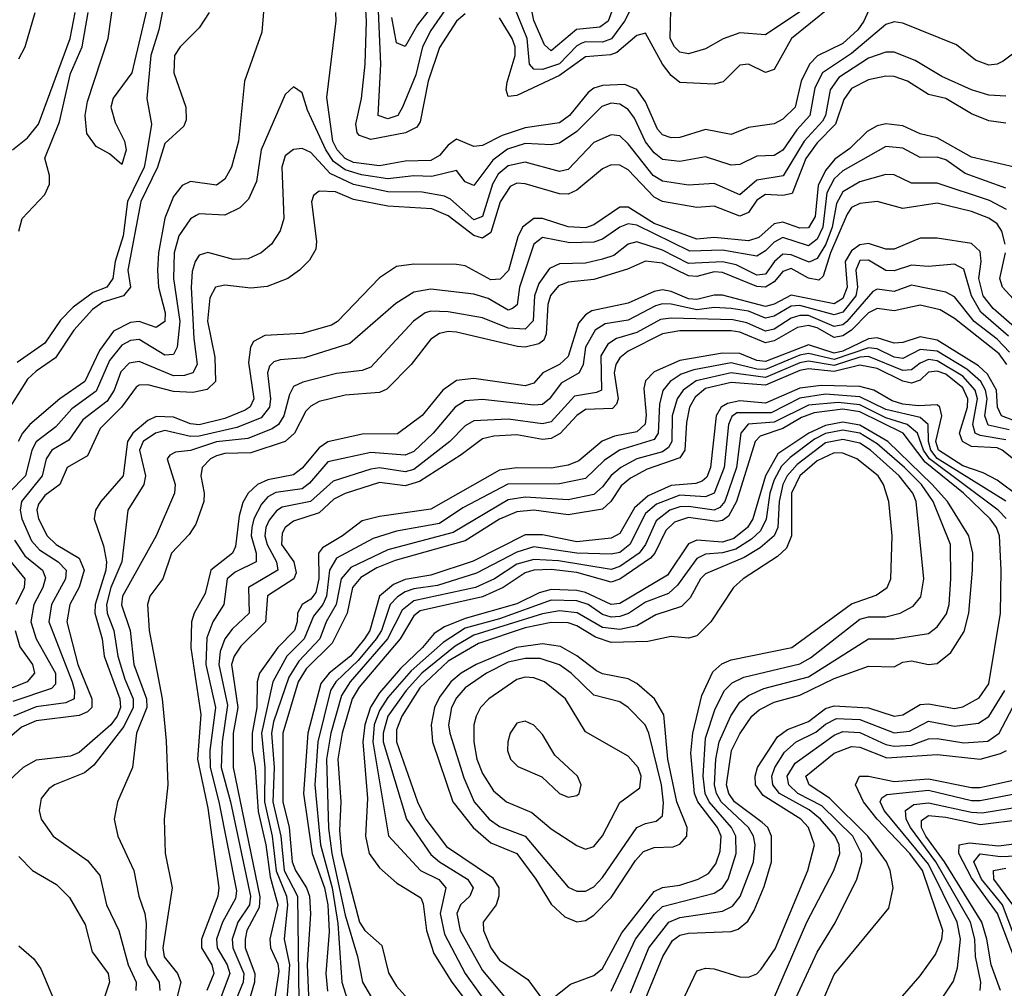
# Model space of a CAD drawing. Header units: inches. Extents: x 884549 to 1028252, y 526810 to 653624.
# Tile 992 of 1056: x 1016312 to 1018606, y 627215 to 629474. Entities that reach past the tile are written whole.
import ezdxf

# ---------------------------------------------------------------- set-up
doc = ezdxf.new("R2010")
doc.units = ezdxf.units.IN
doc.header["$MEASUREMENT"] = 0
doc.layers.add('B0612', color=7, linetype='Continuous')

msp = doc.modelspace()

# ---------------------------------------------------------------- linework, layer by layer
at = {"layer": 'B0612', "color": 5}
for points, elevation in [([(1017790, 629605), (1017721.3, 629470), (1017690.8, 629429.2), (1017670, 629421.5), (1017630, 629422.2), (1017621.5, 629418.5), (1017610, 629412.4), (1017570, 629370.5), (1017530, 629357.6), (1017510, 629358.1), (1017500, 629370), (1017494.5, 629430), (1017464.3, 629504.3)], 1760), ([(1017704.8, 629530), (1017683.2, 629470), (1017664.1, 629455.9), (1017609.6, 629450.5), (1017550, 629401.2), (1017535, 629415), (1017510, 629471.4), (1017487.7, 629587.7)], 1740), ([(1016884.4, 629550), (1016875.8, 629444.2), (1016835.8, 629330), (1016821.7, 629190), (1016805.2, 629130), (1016790, 629102), (1016770, 629088.1), (1016710, 629096.2), (1016690, 629087), (1016670, 629061.7), (1016650, 629010.6), (1016634.8, 628930), (1016632.6, 628890), (1016635.3, 628850), (1016650.5, 628790), (1016650, 628769.9), (1016630, 628756.2), (1016590.3, 628770.3), (1016570, 628767.6), (1016530, 628747.8), (1016497.7, 628702.3), (1016463.5, 628630), (1016405.5, 628590), (1016335.4, 628530), (1016318.1, 628510), (1016308, 628490)], 1820), ([(1016618.1, 629541.9), (1016573, 629350), (1016529.7, 629290.3), (1016523.9, 629270), (1016534.2, 629234.2), (1016556.2, 629190), (1016559.8, 629170), (1016550, 629135.6), (1016520.8, 629160.8), (1016490, 629178.1), (1016468.5, 629208.5), (1016464.5, 629250), (1016470, 629282.6), (1016517.8, 629430), (1016531.9, 629530)], 1740), ([(1018310, 629540.2), (1018279.3, 629470), (1018264.8, 629450), (1018230, 629418.4), (1018170.7, 629389.3), (1018152.2, 629370), (1018133, 629330), (1018119, 629270), (1018090, 629241.4), (1018070, 629230.8), (1018010, 629222.1), (1017970, 629205.9), (1017910, 629217.5), (1017850, 629198.6), (1017830, 629197.8), (1017810, 629205.5), (1017798.5, 629218.5), (1017770, 629282.4), (1017750, 629310.5), (1017722.3, 629322.3), (1017670, 629320.5), (1017650, 629314.1), (1017636.4, 629303.6), (1017593.2, 629250), (1017570, 629233.2), (1017490, 629221.4), (1017436.4, 629203.6), (1017390, 629179.9), (1017370, 629177.8), (1017330, 629194.9), (1017310, 629181.2), (1017290, 629157.2), (1017270, 629145.4), (1017210, 629143.4), (1017150, 629132.6), (1017090, 629141), (1017070, 629149.6), (1017051.3, 629170), (1017041.6, 629190), (1017027.7, 629292.3), (1017049.1, 629470.9), (1017048.5, 629490)], 1820), ([(1017307.2, 629550), (1017238.5, 629461.5), (1017210, 629411.3), (1017190, 629419.3), (1017179, 629479)], 1740), ([(1017310, 629506.9), (1017270, 629448.6), (1017250.8, 629410), (1017234.6, 629345.4), (1017203.7, 629270), (1017192.8, 629250), (1017170, 629242.2), (1017146.8, 629250), (1017153.4, 629370), (1017146, 629530)], 1760), ([(1018130, 629492.2), (1018050, 629438.5), (1017990, 629443), (1017950.9, 629429.1), (1017910, 629405.7), (1017870, 629393.6), (1017850, 629397.8), (1017837.8, 629410), (1017827.9, 629430), (1017830, 629531.3)], 1760), ([(1016753.5, 629490), (1016730, 629454.3), (1016685.3, 629410), (1016672.8, 629390), (1016671.2, 629350), (1016698.5, 629270), (1016699.5, 629240.5), (1016694.5, 629225.5), (1016650, 629184.8), (1016632.6, 629130), (1016594, 629050), (1016564, 628890), (1016569.6, 628850), (1016553.5, 628830), (1016505.4, 628814.7), (1016481.7, 628798.3), (1016437.9, 628750), (1016395.1, 628684.9), (1016350, 628654.4), (1016330, 628635.2), (1016257.6, 628522.4)], 1780), ([(1016294.9, 629170), (1016330, 629198.2), (1016355.8, 629230), (1016429.6, 629430), (1016440.8, 629490)], 1780), ([(1016647.7, 629510), (1016635.9, 629450), (1016617.2, 629390), (1016607.9, 629290), (1016619.2, 629230), (1016605.8, 629150), (1016601.6, 629130), (1016562.8, 629050), (1016552.8, 628970), (1016534.5, 628910), (1016528.9, 628870), (1016514.4, 628850), (1016482.6, 628837.4), (1016436.5, 628803.5), (1016407.1, 628772.8), (1016370, 628719.4), (1016305.7, 628674.3)], 1760), ([(1016310, 628980.5), (1016317.4, 629010), (1016370, 629066), (1016380.9, 629090), (1016381.1, 629110), (1016370, 629150.7), (1016404.7, 629235.3), (1016430, 629348.2), (1016457.3, 629410), (1016471.4, 629490)], 1760), ([(1016310, 629382.6), (1016324.6, 629410), (1016348.1, 629490)], 1820), ([(1017350, 629487.6), (1017330, 629470), (1017290, 629409), (1017263.5, 629330), (1017244.8, 629235.2), (1017237.3, 629222.7), (1017211, 629210), (1017130, 629194.1), (1017103.7, 629203.7), (1017097.9, 629210), (1017095.2, 629230), (1017108.4, 629290), (1017116.5, 629370), (1017120.2, 629470), (1017117.4, 629510)], 1780), ([(1018198.8, 629501.2), (1018110.8, 629430), (1018070, 629357.4), (1018050, 629350.7), (1018010, 629369.9), (1017990, 629367.6), (1017951.4, 629328.6), (1017930, 629322.9), (1017850, 629327), (1017830, 629343.7), (1017809.8, 629369.8), (1017770, 629442.1), (1017750, 629436.7), (1017703, 629397), (1017688.3, 629391.7), (1017630, 629387.3), (1017570, 629343.2), (1017470, 629297), (1017450, 629294.2), (1017445.4, 629310), (1017447.8, 629327.8), (1017466.3, 629390), (1017466.2, 629410), (1017459.2, 629430), (1017430, 629478.1)], 1780), ([(1018650, 629411.9), (1018603.4, 629376.6), (1018590, 629369.5), (1018570, 629367.5), (1018538.9, 629378.9), (1018494.6, 629414.6), (1018370, 629465.2), (1018350, 629468.6), (1018330, 629462.3), (1018250, 629395), (1018182.8, 629350), (1018165.1, 629314.9), (1018153, 629250), (1018123.1, 629216.9), (1018090, 629169.3), (1018070, 629156.8), (1018030, 629155.3), (1017990, 629136.2), (1017970, 629134.6), (1017910, 629153.7), (1017850, 629142.7), (1017810, 629147.5), (1017790, 629162.8), (1017770, 629189), (1017744.2, 629244.3), (1017730, 629264.2), (1017710, 629277), (1017690, 629278.8), (1017668.6, 629271.4), (1017610, 629212.9), (1017570, 629185.8), (1017550, 629181.7), (1017490, 629184.8), (1017448.2, 629171.8), (1017414.1, 629145.9), (1017370, 629087.2), (1017350, 629095.5), (1017330, 629121.8), (1017272, 629108), (1017230, 629109.8), (1017170, 629102.5), (1017108, 629112), (1017070, 629123.7), (1017043.2, 629143.2), (1017025.5, 629170), (1016982.3, 629262.3), (1016970, 629303), (1016950, 629317.4), (1016930, 629298.9), (1016874.3, 629170), (1016863.6, 629096.4), (1016845, 629055), (1016825.1, 629034.9), (1016790, 629017.7), (1016730, 629020.7), (1016722.9, 629017.1), (1016710, 629009.3), (1016682.9, 628970), (1016671.4, 628930), (1016670.2, 628870), (1016684.7, 628770), (1016678.4, 628710), (1016670, 628693), (1016650, 628691.5), (1016590, 628727.9), (1016570, 628725.5), (1016550, 628714.7), (1016521, 628679), (1016490, 628607.7), (1016433.4, 628566.6), (1016395.9, 628524.1), (1016350.3, 628489.7), (1016339.9, 628470), (1016325.5, 628410), (1016287.8, 628372.2)], 1840), ([(1018610, 629295.6), (1018570, 629297.4), (1018530, 629309.9), (1018461.1, 629341.1), (1018398.5, 629378.5), (1018350, 629397.9), (1018330, 629398), (1018290, 629384), (1018221.1, 629338.9), (1018200.8, 629310), (1018189.5, 629250), (1018182.9, 629237.1), (1018139.6, 629190), (1018090.7, 629109.3), (1018030, 629099.3), (1017990, 629065.4), (1017930, 629091.8), (1017870, 629087.6), (1017810, 629096.8), (1017787.8, 629110), (1017730, 629184), (1017710, 629202.9), (1017690, 629205.3), (1017650, 629187.5), (1017590, 629124.6), (1017570, 629119.6), (1017490, 629141.3), (1017450, 629132.8), (1017426.9, 629113.1), (1017413.8, 629090), (1017390, 629014.4), (1017370, 629007.3), (1017315.5, 629055.5), (1017302, 629062), (1017250, 629071.2), (1017170, 629072.2), (1017090, 629089.5), (1017035, 629115), (1016990, 629163.6), (1016970, 629172.9), (1016950, 629171.1), (1016930, 629156.4), (1016922.4, 629130), (1016926.9, 629010), (1016918.7, 628981.3), (1016898.5, 628950), (1016874.7, 628930), (1016844.2, 628915.8), (1016810, 628914.9), (1016750, 628931.1), (1016730, 628924.5), (1016720.6, 628910), (1016713.8, 628886.2), (1016711.3, 628850), (1016717.3, 628730), (1016725.2, 628670), (1016715.2, 628650), (1016696.1, 628643.9), (1016670, 628643.7), (1016590, 628676.5), (1016567.1, 628672.9), (1016547.3, 628652.7), (1016531.6, 628610), (1016515.4, 628584.5), (1016459.1, 628540.9), (1016426.4, 628493.6), (1016386.6, 628470), (1016373, 628450), (1016364.1, 628410), (1016315.5, 628350), (1016312.8, 628330), (1016316.9, 628310), (1016338.9, 628258.9), (1016357.5, 628237.5), (1016401, 628210), (1016419.9, 628190), (1016418.8, 628170), (1016386, 628110), (1016379.5, 628070), (1016433.6, 627930), (1016439.6, 627910), (1016438.6, 627890), (1016419, 627881), (1016350, 627871.5), (1016297.1, 627850)], 1860), ([(1018610, 629232.3), (1018570, 629238.1), (1018530, 629253.8), (1018470, 629289.7), (1018430, 629299.1), (1018380.4, 629330), (1018350, 629340.8), (1018330, 629341.6), (1018290, 629333.2), (1018250, 629312.9), (1018232.5, 629287.5), (1018212.6, 629230), (1018170, 629186.5), (1018143.9, 629150), (1018111.9, 629068.1), (1018090, 629063.4), (1018050, 629066.1), (1018030, 629052.5), (1018010, 629023.9), (1017990, 629015.8), (1017930, 629038.5), (1017890, 629035.4), (1017810, 629049.8), (1017790, 629060.1), (1017730, 629123.6), (1017710, 629134.6), (1017690, 629135.2), (1017670, 629126.1), (1017610, 629075.8), (1017590, 629067.1), (1017570, 629067.9), (1017490, 629090.9), (1017470, 629092.1), (1017455.1, 629084.9), (1017431.1, 629048.9), (1017410, 628977.1), (1017390, 628963.9), (1017370, 628970.5), (1017310, 629016.4), (1017272.3, 629032.3), (1017170, 629039), (1017090, 629054.5), (1017047.5, 629072.5), (1017010, 629074), (1016996.6, 629063.4), (1016991.4, 629048.6), (1017003.2, 628956.8), (1017001.5, 628938.5), (1016987.1, 628912.9), (1016963.5, 628890), (1016936.5, 628870), (1016888.5, 628851.5), (1016850, 628847.7), (1016790, 628854.3), (1016768.2, 628850), (1016754.6, 628825.4), (1016749, 628771), (1016766.6, 628686.6), (1016768.3, 628630), (1016748.3, 628611.7), (1016715.4, 628604.6), (1016670, 628607), (1016610, 628622.3), (1016590, 628621.5), (1016582.9, 628617.1), (1016549.1, 628570), (1016499.3, 628520.7), (1016470, 628456.9), (1016422.4, 628430), (1016405.5, 628390), (1016370, 628364.2), (1016355.6, 628344.4), (1016351.7, 628330), (1016355.7, 628310), (1016376, 628270), (1016396.7, 628250), (1016450, 628218.4), (1016462.2, 628190), (1016450, 628150.3), (1016428.8, 628110), (1016421.3, 628070), (1016447.5, 627970), (1016480.1, 627890), (1016479.6, 627870), (1016470, 627859.7), (1016450, 627851.2), (1016350, 627838.9), (1016315.8, 627824.2), (1016205.6, 627730)], 1880), ([(1018630, 629129.9), (1018530, 629152.7), (1018450, 629198.4), (1018410, 629207.4), (1018370, 629226), (1018330.4, 629230.5), (1018310, 629225.9), (1018287.1, 629212.9), (1018246.4, 629173.6), (1018211.8, 629148.2), (1018190, 629122), (1018172.9, 629087.1), (1018165.3, 629014.7), (1018150, 628988.5), (1018130, 628987.7), (1018090, 629001.5), (1018070, 628997.5), (1018034.2, 628965.8), (1018010, 628958.3), (1017930, 628965.7), (1017890, 628962.2), (1017790, 628998.1), (1017730, 629036.8), (1017710, 629036.9), (1017650, 628995.2), (1017630, 628988.1), (1017590, 628990.9), (1017530, 629010), (1017510, 629010), (1017483.6, 628990), (1017473, 628967), (1017450.9, 628889.1), (1017431.7, 628868.3), (1017410, 628867.5), (1017350, 628899.6), (1017330, 628903), (1017230, 628903.9), (1017190, 628898.2), (1017150, 628871.9), (1017052.4, 628770), (1017038.7, 628761.3), (1016970, 628741.9), (1016883, 628737), (1016856.9, 628723.1), (1016849.6, 628710.4), (1016845.3, 628674.7), (1016857.2, 628590), (1016848.7, 628571.3), (1016837, 628563), (1016790, 628544), (1016730, 628529.4), (1016710, 628531.6), (1016670, 628546.8), (1016630, 628548.2), (1016610, 628538.9), (1016575.4, 628510), (1016562.7, 628490), (1016552.5, 628410), (1016500.9, 628350), (1016488.7, 628330), (1016485, 628310), (1016506.7, 628246.7), (1016514.2, 628210), (1016512.1, 628190), (1016487.6, 628110), (1016486.5, 628090), (1016503.8, 628030), (1016508.5, 627990), (1016545.3, 627890), (1016546.4, 627870), (1016538.8, 627850), (1016523.9, 627830), (1016450, 627765.6), (1016430, 627757), (1016350, 627747.7), (1016319.9, 627730), (1016276.3, 627690)], 1920), ([(1018610, 629081.1), (1018515.1, 629115.1), (1018470, 629146.8), (1018450, 629152.8), (1018410, 629152.2), (1018370, 629173.8), (1018330, 629177.8), (1018230, 629121.3), (1018210, 629102.3), (1018192.5, 629070), (1018183.2, 628990), (1018170, 628961.7), (1018150, 628946.7), (1018090, 628965.8), (1018070, 628955.1), (1018050, 628934.5), (1018030, 628922.5), (1017950, 628936.5), (1017873.7, 628933.7), (1017750, 628994.7), (1017730, 628997.9), (1017710, 628990), (1017670, 628961.9), (1017650, 628955), (1017593.7, 628953.7), (1017530, 628965.5), (1017509.6, 628950), (1017476.5, 628850), (1017471.2, 628808.8), (1017459.9, 628800.1), (1017450, 628796.7), (1017403.3, 628823.3), (1017370, 628833.7), (1017270, 628845.6), (1017230, 628838.4), (1017188.3, 628811.7), (1017081.2, 628718.8), (1016975.1, 628684.9), (1016919, 628681), (1016903.9, 628676.1), (1016894, 628666), (1016889.1, 628650), (1016896.5, 628590), (1016893.7, 628570), (1016874.6, 628545.4), (1016817.4, 628522.6), (1016730, 628502.8), (1016710, 628502.2), (1016650, 628515.5), (1016628.2, 628510), (1016599.5, 628490), (1016590.7, 628470), (1016604.9, 628410), (1016601.1, 628390), (1016563.4, 628330), (1016550, 628210), (1016523.9, 628150), (1016514, 628110), (1016515.7, 628090), (1016531.4, 628050), (1016540.3, 627990), (1016556.5, 627936.5), (1016576.5, 627890), (1016576.2, 627870), (1016554, 627826), (1016484.3, 627735.7), (1016462.5, 627717.5), (1016392.6, 627690), (1016379.7, 627680.3), (1016362, 627658), (1016356.8, 627630), (1016361.7, 627610), (1016389.5, 627570), (1016470, 627513.1), (1016498.1, 627478.1), (1016514.2, 627410), (1016543, 627350), (1016564.8, 627270), (1016583.3, 627230), (1016582.2, 627210)], 1940), ([(1018611.4, 629031.4), (1018571.8, 629051.8), (1018450, 629092.8), (1018390, 629092.7), (1018350, 629111.7), (1018330, 629112.6), (1018270, 629095.9), (1018230, 629072.6), (1018215.3, 629044.7), (1018205.5, 628990), (1018190.4, 628950), (1018170, 628916.7), (1018151.4, 628908.6), (1018110, 628925.7), (1018090, 628926.9), (1018070.5, 628909.5), (1018050, 628880.5), (1018030, 628877.8), (1017981.7, 628901.7), (1017950, 628909.3), (1017870, 628905.3), (1017810, 628936.2), (1017750, 628955.8), (1017730, 628950), (1017696.2, 628923.8), (1017670, 628915.2), (1017630, 628906), (1017570, 628904.2), (1017546.3, 628893.6), (1017521.2, 628858.8), (1017511.8, 628830), (1017508.2, 628771.8), (1017490, 628751.8), (1017450, 628754.4), (1017390, 628778.5), (1017310, 628792.9), (1017270, 628794.2), (1017256.8, 628790), (1017229.2, 628770.8), (1017130, 628663.8), (1017110, 628655.8), (1017050, 628648.6), (1016971.4, 628628.6), (1016950, 628618.2), (1016940.2, 628599.8), (1016927.6, 628550), (1016915, 628530), (1016900.3, 628519.7), (1016843, 628497), (1016770, 628489.3), (1016710, 628469.5), (1016674.7, 628465.3), (1016661.5, 628458.5), (1016655.5, 628450), (1016673.7, 628390), (1016672.2, 628370), (1016630.1, 628270), (1016551.6, 628130), (1016549.2, 628109.2), (1016569.2, 628050), (1016577.5, 627970), (1016607.5, 627890), (1016607.6, 627870), (1016584.2, 627810), (1016574.6, 627730), (1016539.8, 627650), (1016531.7, 627610), (1016540.7, 627570), (1016578, 627490), (1016589.2, 627430), (1016603.7, 627390), (1016606.8, 627366.8), (1016604.1, 627290), (1016610.5, 627270), (1016636.7, 627230), (1016637.9, 627210)], 1960), ([(1018608.4, 628950), (1018600.6, 628980.6), (1018590, 628997.9), (1018570.7, 629010.7), (1018530, 629026.7), (1018450, 629046), (1018370, 629033.3), (1018310, 629049.4), (1018270, 629045.1), (1018250, 629035.7), (1018239.9, 629020.1), (1018201.6, 628930), (1018184.4, 628875.6), (1018173.8, 628866.2), (1018150, 628870.7), (1018110, 628893.3), (1018090, 628886.7), (1018070, 628862.4), (1018050, 628850), (1018030, 628851.3), (1017950, 628884), (1017930, 628885.5), (1017890, 628874.7), (1017870, 628876.1), (1017810, 628905.8), (1017770, 628911), (1017728.1, 628891.9), (1017650, 628867.8), (1017590, 628862), (1017567.2, 628852.8), (1017549.1, 628830.9), (1017542.4, 628810), (1017539, 628741), (1017533.5, 628726.5), (1017521.7, 628718.3), (1017490, 628710), (1017471.6, 628711.6), (1017330, 628745.3), (1017310, 628746.7), (1017290, 628741.8), (1017270, 628728.6), (1017224.3, 628670), (1017167.6, 628612.4), (1017150, 628604.4), (1017070, 628598.6), (1017010, 628583.4), (1016990, 628572.9), (1016978.8, 628561.2), (1016952.2, 628510), (1016930, 628490.6), (1016850, 628463.8), (1016790, 628462.4), (1016770, 628457), (1016756.2, 628450), (1016737.3, 628430), (1016733.5, 628410), (1016741.9, 628370), (1016740.8, 628350), (1016722.3, 628297.7), (1016706.7, 628273.3), (1016665.8, 628230), (1016645.5, 628170), (1016615.1, 628130), (1016609.7, 628110), (1016613.7, 628050), (1016643.4, 627890), (1016652.7, 627792.7), (1016656.9, 627690), (1016648.5, 627610), (1016650.4, 627530.4), (1016667.2, 627450), (1016645.5, 627310), (1016648.6, 627288.6), (1016679.8, 627250), (1016686.9, 627230), (1016677.1, 627190)], 1980), ([(1018630, 628756.9), (1018580.1, 628800.1), (1018557.2, 628830), (1018546.7, 628870), (1018552.1, 628910), (1018550, 628932.8), (1018530, 628951.9), (1018450, 628964.4), (1018410, 628964.2), (1018350, 628938.9), (1018330, 628938.5), (1018290, 628951.8), (1018270, 628948.6), (1018250, 628934.5), (1018235.4, 628910), (1018240.4, 628850), (1018230, 628823.7), (1018210, 628811.4), (1018110, 628831.7), (1018070, 628810.1), (1018050, 628805.1), (1017950, 628831.2), (1017930, 628831.1), (1017890, 628821.1), (1017870, 628823.2), (1017830, 628840), (1017810, 628843.6), (1017790, 628839.9), (1017730, 628813.1), (1017645.4, 628794.6), (1017630, 628785.9), (1017613.7, 628766.3), (1017590, 628688.6), (1017570, 628670.1), (1017530.7, 628650), (1017510, 628626.6), (1017490, 628620.3), (1017370, 628637), (1017330, 628632.7), (1017298.1, 628610), (1017249.3, 628550.7), (1017192.1, 628507.9), (1017110, 628507.1), (1017030, 628489.1), (1017010, 628475.1), (1016970, 628428.3), (1016950, 628412.9), (1016890, 628401.1), (1016866.2, 628390), (1016844.1, 628370), (1016831.9, 628348.1), (1016823, 628317), (1016814.5, 628245.5), (1016807.3, 628230), (1016757.5, 628190), (1016743.9, 628136.1), (1016718.2, 628090), (1016712.1, 628070), (1016710.6, 628009.4), (1016734.1, 627854.1), (1016726.2, 627750), (1016750, 627635.2), (1016775.7, 627450), (1016773.4, 627430), (1016735, 627330), (1016735, 627310), (1016759.4, 627270), (1016764, 627250), (1016747.6, 627210)], 2020), ([(1018693.5, 628750), (1018602, 628850), (1018595.7, 628870), (1018608.9, 628930)], 1980), ([(1018615.9, 628735.9), (1018552, 628792), (1018529.6, 628830), (1018512.1, 628892.1), (1018490, 628903.8), (1018430, 628898.2), (1018390, 628901.4), (1018350, 628888), (1018330, 628888.7), (1018290, 628913.1), (1018270, 628912), (1018260.5, 628890), (1018264.6, 628850), (1018260.1, 628830), (1018230, 628791.5), (1018210, 628785.3), (1018130, 628807.6), (1018110, 628805.4), (1018070, 628782.3), (1018050, 628777.9), (1018010, 628793.9), (1017970, 628800.5), (1017930, 628802.3), (1017890, 628797.2), (1017830, 628810.1), (1017810, 628811.4), (1017793.3, 628806.7), (1017730, 628773), (1017675.8, 628764.2), (1017653.1, 628750), (1017630.7, 628710), (1017624.9, 628670), (1017615.5, 628650), (1017573.5, 628626.5), (1017546.2, 628590), (1017530, 628576.8), (1017510, 628574.8), (1017390, 628588.5), (1017350, 628585.4), (1017326.6, 628570), (1017275.4, 628510), (1017230, 628466.9), (1017210, 628458.3), (1017130, 628464.4), (1017030, 628443.1), (1016986.8, 628393.2), (1016970, 628380.1), (1016908.3, 628371.7), (1016890, 628361.1), (1016875.5, 628344.5), (1016857.4, 628310), (1016852.4, 628290), (1016851.5, 628270), (1016862.5, 628230), (1016862.7, 628210), (1016814.1, 628185.9), (1016795, 628170), (1016787.3, 628110), (1016761.9, 628070), (1016747.8, 628032.2), (1016745.7, 627970), (1016767.9, 627870), (1016755.1, 627770), (1016755.4, 627730), (1016776.1, 627650), (1016816.9, 627443.1), (1016815, 627425), (1016784.2, 627370), (1016770.4, 627330), (1016771.9, 627310), (1016795.2, 627270), (1016801.2, 627250), (1016778.6, 627190)], 2040), ([(1018618.8, 628698.8), (1018590, 628728.7), (1018536.4, 628770), (1018490, 628827.5), (1018470, 628838.6), (1018390, 628854.3), (1018350, 628839.7), (1018310, 628845), (1018300, 628840), (1018239.4, 628770), (1018230, 628762), (1018210, 628758.4), (1018150, 628784), (1018130, 628783.9), (1018110, 628777.4), (1018070, 628752.3), (1018050, 628747.6), (1018006.5, 628766.5), (1017973.5, 628773.5), (1017830, 628777.8), (1017805.4, 628774.6), (1017750, 628744.2), (1017702.9, 628730), (1017682.7, 628717.3), (1017666.2, 628690), (1017667.4, 628610), (1017655.8, 628604.2), (1017604.4, 628595.6), (1017550, 628536.1), (1017530, 628531.2), (1017450, 628542.6), (1017370, 628538.5), (1017350, 628527.1), (1017314.4, 628490), (1017230, 628424.7), (1017210, 628419.5), (1017150, 628428.9), (1017130, 628425.8), (1017042, 628398), (1016989.5, 628350.5), (1016923.2, 628336.8), (1016910, 628328.4), (1016893.2, 628306.8), (1016885.4, 628290), (1016883.1, 628270), (1016888.3, 628250), (1016910.2, 628210), (1016913.4, 628190), (1016844.8, 628150), (1016846.4, 628090), (1016807.2, 628052.8), (1016790, 628030), (1016779, 628001), (1016775.4, 627970), (1016795.8, 627875.8), (1016783.6, 627790), (1016781.5, 627730), (1016803.3, 627650), (1016849.9, 627430), (1016847, 627410), (1016820.4, 627370), (1016807.1, 627330), (1016808.3, 627310), (1016834, 627250), (1016832.2, 627230), (1016816.4, 627190)], 2060), ([(1018612, 628670), (1018594.4, 628694.4), (1018490, 628776.8), (1018456.9, 628796.9), (1018410, 628808.2), (1018350, 628794.7), (1018310, 628800.3), (1018290, 628790.2), (1018250, 628750), (1018230, 628736.5), (1018210, 628732.8), (1018170, 628755.5), (1018150, 628761), (1018124.2, 628755.9), (1018070, 628724.7), (1018050, 628719.9), (1017990, 628745.1), (1017970, 628748.3), (1017850, 628748.2), (1017810, 628741.6), (1017730, 628701.1), (1017710, 628684.9), (1017701.4, 628670), (1017697.5, 628650), (1017706.3, 628590), (1017702.6, 628577.4), (1017692.9, 628567.1), (1017630, 628564.6), (1017610, 628551.2), (1017571.1, 628508.9), (1017550, 628497.1), (1017530, 628494.6), (1017470, 628506), (1017417, 628503), (1017390, 628496.6), (1017340.7, 628459.3), (1017243.4, 628396.6), (1017210, 628386.9), (1017150, 628394.3), (1017070, 628369.2), (1017044, 628356), (1017010, 628323.6), (1016950, 628304.2), (1016930.7, 628290), (1016923.3, 628276.7), (1016922.2, 628250), (1016950.5, 628210), (1016956.3, 628183.7), (1016950.3, 628169.7), (1016889.4, 628130.6), (1016884.9, 628070), (1016826.9, 628013.1), (1016811.2, 627990), (1016805.4, 627970), (1016820.1, 627870), (1016809.3, 627810), (1016808.9, 627730), (1016871.6, 627428.4), (1016870, 627403.5), (1016841, 627350), (1016836.9, 627330), (1016837.4, 627310), (1016859.7, 627250), (1016859, 627230), (1016847.1, 627190)], 2080), ([(1018636.4, 628536.4), (1018599.7, 628550), (1018590.5, 628570.5), (1018587.9, 628610), (1018567.3, 628647.3), (1018546.3, 628666.3), (1018450, 628726.2), (1018410, 628734.3), (1018370, 628721), (1018350, 628719.5), (1018310, 628731.7), (1018290, 628729.7), (1018230, 628701.2), (1018210, 628696.2), (1018150, 628715.2), (1018050, 628676.6), (1018030, 628678.7), (1017990, 628695.2), (1017950, 628695.9), (1017850, 628678.8), (1017790, 628652.3), (1017770, 628631.6), (1017766.1, 628613.9), (1017771.7, 628551.7), (1017769.6, 628530.4), (1017750, 628512.9), (1017697.7, 628502.3), (1017669.2, 628490.8), (1017614.8, 628445.2), (1017590, 628434.8), (1017550, 628428.3), (1017470, 628428.7), (1017430, 628423.6), (1017270, 628332.1), (1017150, 628315.1), (1017110, 628305.1), (1017064.3, 628270), (1017017.6, 628242.4), (1017008.2, 628230), (1017008.6, 628170), (1017002.1, 628137.9), (1016990, 628122.3), (1016970, 628109.9), (1016959, 628090), (1016958.6, 628070), (1016951.8, 628050), (1016913.3, 628010), (1016870.7, 627950), (1016865.4, 627930), (1016864.6, 627870), (1016853.8, 627810), (1016853.3, 627770), (1016860.3, 627730), (1016867.3, 627627.3), (1016885.6, 627550), (1016895.6, 627475.6), (1016913, 627410), (1016894.8, 627330), (1016896.5, 627310), (1016912.9, 627272.9), (1016915.4, 627255.4), (1016905.9, 627190)], 2120), ([(1018617.7, 628517.7), (1018568.5, 628528.5), (1018561, 628550), (1018566.6, 628590), (1018562.6, 628610), (1018551.4, 628630), (1018519, 628659), (1018450, 628701), (1018410, 628705), (1018370, 628683.9), (1018350, 628686.8), (1018310, 628706.4), (1018290, 628708.3), (1018210, 628681.4), (1018150, 628695.4), (1018130, 628691.4), (1018050, 628657.7), (1018030, 628658.7), (1017970, 628673.8), (1017882.6, 628657.4), (1017853.1, 628646.9), (1017827.7, 628630), (1017810.7, 628609.3), (1017803, 628577), (1017799.6, 628510), (1017790, 628494.8), (1017709.7, 628470), (1017674.2, 628445.8), (1017630, 628404), (1017570, 628391.5), (1017449.5, 628390.5), (1017344.2, 628335.8), (1017290, 628298.9), (1017190, 628281), (1017135.7, 628264.3), (1017050, 628218.1), (1017033.7, 628190), (1017026.7, 628130), (1017018.3, 628110), (1016996.7, 628083.3), (1016974.6, 628030), (1016934.4, 627990), (1016901.4, 627930), (1016875.4, 627810), (1016883.1, 627730), (1016882.3, 627650), (1016899.8, 627570), (1016909.2, 627489.2), (1016933.2, 627430), (1016935.8, 627410), (1016928.1, 627330), (1016940.4, 627270), (1016934.6, 627190)], 2140), ([(1018610, 628494.1), (1018550, 628503.9), (1018538.1, 628510), (1018533.3, 628530), (1018543.6, 628590), (1018538.1, 628610), (1018510, 628642.6), (1018450, 628678.5), (1018430, 628681.2), (1018410, 628673.2), (1018390, 628657.5), (1018370, 628655.6), (1018290, 628688.4), (1018270, 628686.7), (1018210, 628667.4), (1018150, 628677.5), (1018130, 628673.9), (1018050, 628639.8), (1017970, 628650.4), (1017888.1, 628631.9), (1017857.6, 628610), (1017843.6, 628590), (1017832.6, 628550), (1017831.7, 628490), (1017824.1, 628475.9), (1017810, 628465.9), (1017750, 628450), (1017713, 628430), (1017690, 628411.2), (1017670, 628384.3), (1017650, 628366.7), (1017590, 628354.1), (1017490, 628360.1), (1017450, 628354), (1017322.2, 628277.8), (1017170, 628237.9), (1017083.2, 628196.8), (1017060.7, 628170), (1017049.3, 628110), (1017025.8, 628070), (1017010.9, 628030), (1016962, 627978), (1016938.9, 627941.1), (1016903.5, 627836.5), (1016898.8, 627810), (1016905, 627730), (1016902, 627650), (1016920, 627570), (1016928.4, 627490), (1016959.3, 627430), (1016963.1, 627123.1)], 2160), ([(1018661.9, 628421.9), (1018601.4, 628470), (1018590, 628475.1), (1018530, 628478.9), (1018508.8, 628490), (1018502.2, 628510), (1018520.7, 628570), (1018521.4, 628590), (1018510, 628615.5), (1018470, 628647.4), (1018450, 628654.4), (1018430, 628652), (1018410, 628633.6), (1018390, 628626.3), (1018370, 628630.5), (1018310, 628660.2), (1018270, 628668.2), (1018210, 628653.2), (1018150, 628659.8), (1018130, 628656), (1018050, 628621.9), (1017970, 628628), (1017910, 628613.6), (1017886.2, 628593.8), (1017872.7, 628570), (1017865.5, 628534.5), (1017861.6, 628470), (1017850, 628452.4), (1017774.4, 628425.6), (1017734.9, 628405.1), (1017713.4, 628386.6), (1017689.6, 628350.4), (1017670, 628332.4), (1017590, 628319.2), (1017510, 628329.8), (1017470, 628326), (1017430, 628308.8), (1017350, 628258.6), (1017187.1, 628212.9), (1017144.3, 628195.7), (1017106.5, 628173.5), (1017087.1, 628150), (1017075, 628090), (1017039.6, 628020.4), (1016979.4, 627960.6), (1016961, 627930), (1016925.3, 627810), (1016924.8, 627650), (1016939.9, 627590), (1016946.4, 627510), (1016954.1, 627490), (1016980.1, 627450), (1016986.8, 627430), (1016989.3, 627389.3), (1016981.3, 627270), (1016988.2, 627128.2)], 2180), ([(1018641.5, 628361.5), (1018590, 628399.9), (1018557.1, 628417.1), (1018510, 628433.4), (1018453.4, 628470), (1018446.8, 628490), (1018460.8, 628550), (1018456.1, 628570), (1018450, 628575.9), (1018406.4, 628573.6), (1018370, 628577.3), (1018345, 628585), (1018302.4, 628610), (1018270, 628618.8), (1018179.3, 628620.7), (1018130, 628614.8), (1018050, 628579.6), (1017990, 628585.3), (1017961.1, 628578.9), (1017946.6, 628570), (1017935.1, 628550), (1017921.6, 628430), (1017912.8, 628407.2), (1017902.2, 628397.8), (1017887.7, 628392.3), (1017830, 628387.6), (1017776.3, 628363.7), (1017744.6, 628335.4), (1017710, 628275.5), (1017690, 628264.5), (1017610, 628256.3), (1017530, 628272.8), (1017490, 628272.8), (1017368.6, 628211.4), (1017270, 628178.9), (1017210, 628168.8), (1017183.1, 628156.9), (1017150.4, 628129.6), (1017127.5, 628050), (1017115.6, 628030), (1017082.3, 627990), (1017032.7, 627950), (1017013.6, 627926.4), (1016982.9, 627810), (1016973.1, 627670), (1016993.6, 627530), (1017022.3, 627450), (1017029.7, 627410), (1017033, 627347), (1017025, 627250), (1017028.8, 627208.8)], 2220), ([(1018610, 628351.5), (1018450, 628450.9), (1018434.8, 628470), (1018429.4, 628490), (1018428.9, 628530), (1018410, 628546.2), (1018330, 628565), (1018270, 628594.6), (1018190, 628600.3), (1018130, 628591.6), (1018062.7, 628557.3), (1017983.3, 628556.7), (1017971.2, 628548.8), (1017963.7, 628530), (1017953.4, 628430), (1017930, 628369.5), (1017910, 628360.9), (1017850, 628364.8), (1017796.1, 628343.9), (1017770, 628322.3), (1017733.6, 628250), (1017710, 628231.5), (1017690, 628227.4), (1017610, 628230.1), (1017510, 628244.7), (1017470, 628232.1), (1017376.6, 628183.4), (1017285.5, 628154.5), (1017230, 628146.8), (1017210, 628139.4), (1017191.8, 628128.2), (1017175.1, 628110), (1017154.7, 628050), (1017142.4, 628030), (1017100.2, 627979.8), (1017048.5, 627930), (1017036.1, 627910), (1017006.6, 627790), (1016999.6, 627690), (1017012.8, 627550), (1017040.1, 627450), (1017053.1, 627366.9), (1017062.2, 627230), (1017075.2, 627190)], 2240), ([(1018610.4, 628310.5), (1018592.3, 628330), (1018431.9, 628450), (1018417.7, 628470), (1018404.1, 628510), (1018380.1, 628530), (1018330, 628545.5), (1018270, 628575.8), (1018219.1, 628580.9), (1018150, 628574.8), (1018070, 628535.6), (1018009.4, 628530.6), (1017992.4, 628510), (1017982.5, 628430), (1017954.9, 628350), (1017943.3, 628336.7), (1017930, 628329.8), (1017870, 628339), (1017850, 628338), (1017827.1, 628330), (1017794.9, 628305.1), (1017769.9, 628250), (1017755.6, 628230), (1017710, 628198.7), (1017690, 628191.5), (1017567.7, 628212.3), (1017510, 628215.5), (1017470, 628204.3), (1017418.1, 628170), (1017374.1, 628150), (1017230, 628118.5), (1017202.9, 628097.1), (1017169.2, 628030), (1017082.2, 627930), (1017061.6, 627898.4), (1017036.8, 627810), (1017026.4, 627750), (1017031.4, 627588.6), (1017039.4, 627530), (1017070, 627386.2), (1017099.2, 627290), (1017110.4, 627230), (1017190, 627094.7)], 2260), ([(1017839, 627150), (1017890, 627256.5), (1017910, 627262.8), (1017930, 627260.6), (1017990, 627241.9), (1018010, 627241.6), (1018030, 627249.6), (1018040.1, 627259.9), (1018072.1, 627307.9), (1018148.5, 627490), (1018164.3, 627550), (1018150.4, 627590), (1018132.2, 627610), (1018044.6, 627664.6), (1018026.3, 627690), (1018025.4, 627710), (1018031.4, 627730), (1018078, 627802), (1018101.2, 627818.8), (1018150, 627837.2), (1018190, 627867.7), (1018210, 627873.7), (1018289.7, 627869.7), (1018350, 627849.8), (1018370, 627853.3), (1018410, 627877.1), (1018430, 627878.8), (1018490, 627868.1), (1018510, 627871.4), (1018547.6, 627892.4), (1018570, 627925.1), (1018597.3, 628090), (1018599.1, 628190), (1018594.8, 628270), (1018588.5, 628290), (1018573.8, 628310), (1018511, 628370), (1018422.2, 628442.2), (1018370.8, 628510), (1018270, 628559.7), (1018230, 628565.5), (1018163, 628557), (1018133.7, 628546.3), (1018090, 628520.9), (1018037.5, 628502.5), (1018025.8, 628490), (1017982.2, 628350), (1017963.8, 628316.2), (1017950, 628305.8), (1017936.2, 628303.8), (1017870, 628312.9), (1017838.1, 628301.9), (1017817.5, 628282.5), (1017792.1, 628230), (1017781.8, 628218.2), (1017710, 628169), (1017690, 628162), (1017610, 628184.5), (1017550, 628191.7), (1017510, 628190.6), (1017490, 628184.3), (1017438.8, 628150), (1017390, 628128.4), (1017244.8, 628095.2), (1017230, 628084.1), (1017198.5, 628030), (1017102.8, 627917.2), (1017086.5, 627890), (1017063.4, 627810), (1017053.1, 627750), (1017060.1, 627650), (1017056.8, 627583.2), (1017061.7, 627530), (1017103.9, 627370), (1017115.8, 627350), (1017155.3, 627315.3), (1017171.5, 627251.5), (1017190, 627220.6), (1017223.5, 627183.5)], 2280), ([(1017763.7, 627176.3), (1017810.8, 627290), (1017833.4, 627326.6), (1017850, 627339.1), (1017870, 627344.3), (1017970, 627348), (1017986.5, 627353.5), (1018008.3, 627371.7), (1018023.5, 627396.5), (1018046.9, 627453.1), (1018063.7, 627510), (1018063.5, 627570), (1018054.9, 627590), (1018042.3, 627602.3), (1017977.7, 627650), (1017964, 627670), (1017958.8, 627690), (1017970.3, 627770), (1017990, 627809), (1018017.9, 627850), (1018035, 627865), (1018070, 627882.9), (1018130, 627898.5), (1018210, 627937.4), (1018290, 627966.8), (1018350, 627965.1), (1018370, 627975.5), (1018390, 627979.3), (1018430, 627970.4), (1018450, 627973), (1018481.4, 627998.6), (1018512.7, 628047.3), (1018524.1, 628090), (1018532.5, 628190), (1018533.1, 628230), (1018523.5, 628270), (1018474, 628350), (1018438, 628390), (1018335, 628490), (1018270, 628528.2), (1018230, 628535.1), (1018190, 628527.6), (1018151.1, 628510), (1018078.9, 628461.1), (1018049.8, 628410.2), (1018020.3, 628310), (1018007.8, 628290), (1017976.2, 628263.8), (1017950, 628255.4), (1017890, 628260.6), (1017870, 628251.5), (1017821.7, 628178.3), (1017710, 628112.3), (1017690, 628110.2), (1017630, 628138.3), (1017610, 628142.9), (1017550, 628145.3), (1017522.2, 628137.8), (1017470, 628111.9), (1017350, 628077.4), (1017301.7, 628058.3), (1017277.5, 628042.5), (1017250.8, 628010), (1017198.9, 627961.1), (1017150, 627904.1), (1017129.4, 627870.6), (1017116.1, 627830), (1017111.3, 627790), (1017122.1, 627657.9), (1017117.6, 627570), (1017125.9, 627530), (1017150, 627496.6), (1017190, 627461.5), (1017246.3, 627426.3), (1017252.2, 627412.2), (1017259.4, 627350), (1017276.6, 627296.6), (1017318.7, 627230), (1017379.3, 627150)], 2320), ([(1017735, 627205), (1017778.2, 627310), (1017824.6, 627370), (1017850, 627380.5), (1017950, 627395), (1017973.1, 627406.9), (1017990.8, 627429.2), (1018021.5, 627510), (1018026, 627550), (1018022.2, 627570), (1018010, 627590), (1017946.3, 627650), (1017935.4, 627670), (1017930.9, 627690), (1017934.2, 627750), (1017941.5, 627790), (1017969.2, 627850.8), (1017990, 627882.4), (1018010, 627898), (1018045.9, 627914.1), (1018150, 627941.7), (1018290, 628030.1), (1018350, 628030.1), (1018430, 628042.9), (1018450, 628058.1), (1018471.8, 628088.2), (1018477.6, 628110), (1018482, 628170), (1018481.3, 628250), (1018440.8, 628350), (1018413.5, 628390), (1018373.5, 628430), (1018310, 628485.1), (1018270, 628510), (1018230, 628517), (1018190, 628509.1), (1018164.2, 628495.8), (1018107.3, 628452.7), (1018087.5, 628432.5), (1018070, 628400.5), (1018059.7, 628370), (1018051, 628309), (1018038, 628282), (1018017.4, 628262.6), (1017980.4, 628239.6), (1017950, 628231), (1017910, 628227.4), (1017890, 628217.2), (1017845, 628155), (1017823.8, 628136.2), (1017770, 628116), (1017730.5, 628089.5), (1017710, 628081.9), (1017690, 628080.8), (1017670, 628087.3), (1017636.3, 628110), (1017610, 628118.9), (1017550, 628120.5), (1017430, 628076.6), (1017350, 628055.3), (1017298.7, 628021.3), (1017224.4, 627955.6), (1017170, 627893.5), (1017150, 627863.2), (1017138.1, 627830), (1017134.5, 627790), (1017171.3, 627571.3), (1017245.8, 627490), (1017288.8, 627468.8), (1017305.2, 627450), (1017291.9, 627390), (1017301.9, 627341.9), (1017349.8, 627250), (1017416.9, 627156.9)], 2340), ([(1017690, 627209.1), (1017747, 627330), (1017791.4, 627388.6), (1017810, 627406.3), (1017930, 627437.1), (1017950, 627450.1), (1017962.7, 627470), (1017981.5, 627530), (1017980.9, 627570), (1017970.3, 627590), (1017918.5, 627650), (1017908.9, 627670), (1017904.4, 627710), (1017910, 627798.8), (1017932.7, 627867.3), (1017953.9, 627910), (1017972.2, 627927.8), (1017999.2, 627940.8), (1018130, 627971.6), (1018154.4, 627985.6), (1018270, 628076), (1018290, 628081.7), (1018330, 628081.3), (1018363.5, 628090), (1018393.9, 628106.1), (1018411.6, 628128.4), (1018418.7, 628170), (1018401.2, 628350), (1018393, 628370), (1018361.5, 628410), (1018294.2, 628470), (1018270, 628486), (1018230, 628495.2), (1018190, 628487.4), (1018123.4, 628436.6), (1018100, 628410), (1018089.9, 628390), (1018081.3, 628350), (1018078.5, 628290), (1018069.8, 628270), (1018037.7, 628242.3), (1018000.3, 628219.7), (1017910, 628181.8), (1017898.5, 628170), (1017874.4, 628125.6), (1017854.2, 628105.8), (1017794.2, 628085.8), (1017750, 628060.7), (1017710, 628052.3), (1017670, 628056.6), (1017610.6, 628090.6), (1017570, 628095.2), (1017530, 628088.2), (1017370, 628039), (1017326.7, 628013.3), (1017249, 627950), (1017212.4, 627910), (1017169.5, 627850), (1017158.8, 627810), (1017159.1, 627790), (1017213.4, 627610), (1017270, 627527.1), (1017289.7, 627510), (1017355.1, 627470), (1017368.4, 627450), (1017360.8, 627430), (1017339.3, 627410), (1017330.8, 627390), (1017338.6, 627350), (1017390, 627256.9), (1017456.7, 627176.7)], 2360), ([(1017550, 627189.2), (1017595.1, 627224.9), (1017650, 627245.5), (1017670, 627261.5), (1017715.1, 627344.9), (1017790, 627441.1), (1017810, 627450.3), (1017850, 627456.2), (1017893.2, 627470), (1017916.6, 627483.4), (1017934.1, 627505.9), (1017944.5, 627535.5), (1017946.4, 627570), (1017937.8, 627590), (1017892.5, 627650), (1017884.6, 627670), (1017876, 627764), (1017880.6, 627810), (1017901.7, 627898.3), (1017926.8, 627953.2), (1017948, 627972), (1017970, 627981.2), (1018110.9, 628010), (1018250, 628111.7), (1018307.8, 628132.2), (1018333, 628150), (1018341.7, 628170), (1018345.4, 628270), (1018336.9, 628350), (1018324.8, 628390), (1018312.1, 628410), (1018262.8, 628450), (1018230, 628463.3), (1018210, 628464.2), (1018170, 628445.2), (1018129.6, 628410.4), (1018110.7, 628370), (1018110.7, 628270), (1018098.7, 628241.3), (1018078.1, 628221.9), (1017997.9, 628170), (1017975, 628150), (1017922.5, 628070), (1017890, 628037.1), (1017870, 628031.7), (1017830, 628036), (1017775.7, 628024.3), (1017690, 628021.6), (1017653.8, 628033.8), (1017610, 628060.8), (1017590, 628067.8), (1017550, 628068.2), (1017490, 628055.6), (1017380.7, 628019.3), (1017310, 627977.8), (1017244.3, 627915.7), (1017202.2, 627850), (1017190, 627817.7), (1017190, 627790), (1017238.9, 627650), (1017258, 627610), (1017306, 627546), (1017413.7, 627473.7), (1017428.5, 627450), (1017428.7, 627430), (1017421.9, 627410), (1017391.6, 627370), (1017392.4, 627350), (1017410, 627309.6), (1017430, 627281.3), (1017496, 627236), (1017530, 627189.5)], 2380), ([(1016299.9, 628259.9), (1016323.4, 628223.4), (1016365.1, 628190), (1016372.1, 628172.1), (1016365.6, 628150), (1016344.4, 628110), (1016337.7, 628070), (1016350.3, 628030), (1016395.5, 627950), (1016395.5, 627924.5), (1016385.7, 627914.3), (1016295.8, 627884.2)], 1840), ([(1016281.4, 628221.4), (1016323.6, 628170), (1016322.1, 628150), (1016302.5, 628110)], 1820), ([(1016300.9, 628050), (1016311.7, 628011.7), (1016341.5, 627970), (1016346.5, 627950), (1016328.9, 627930), (1016272.9, 627907.1)], 1820), ([(1018068.6, 627190), (1018146.5, 627370), (1018209.1, 627490), (1018222.8, 627530), (1018221.6, 627550), (1018212.1, 627570), (1018177.9, 627610), (1018151.4, 627631.4), (1018082.2, 627670), (1018067, 627690), (1018064.7, 627710), (1018071.6, 627730), (1018093.8, 627766.2), (1018121.3, 627790), (1018167.4, 627812.6), (1018190, 627831.6), (1018215.2, 627844.8), (1018270, 627841.8), (1018350, 627811), (1018385.2, 627814.8), (1018430, 627838.1), (1018490, 627826.4), (1018546.1, 627833.9), (1018570.6, 627849.4), (1018607.7, 627910)], 2260), ([(1018091.2, 627128.8), (1018170, 627299.6), (1018212, 627368), (1018262.4, 627470), (1018274.5, 627510), (1018273.2, 627530), (1018253.2, 627570), (1018181.3, 627641.2), (1018125.1, 627670), (1018104.2, 627690), (1018100.1, 627710), (1018119.3, 627740.7), (1018210, 627806), (1018230, 627814.3), (1018270, 627811.7), (1018330, 627783.8), (1018350, 627779.7), (1018390, 627782.6), (1018430, 627797), (1018450, 627798), (1018512.3, 627787.7), (1018568.1, 627791.9), (1018594.4, 627810), (1018634, 627886)], 2240), ([(1018156.3, 627123.7), (1018210, 627247.3), (1018337.3, 627402.7), (1018347.5, 627450), (1018340.1, 627490), (1018331.7, 627510), (1018288.4, 627570), (1018199.1, 627659.1), (1018151.5, 627690), (1018143.9, 627710), (1018210, 627763.3), (1018250, 627779.2), (1018270, 627778), (1018332.8, 627752.8), (1018450, 627760.4), (1018550, 627749.4), (1018597.5, 627762.5), (1018611.3, 627770)], 2220), ([(1018327.6, 627150), (1018410, 627244.5), (1018445.8, 627294.2), (1018461, 627330), (1018463, 627350), (1018415.8, 627490), (1018386.3, 627530), (1018310.1, 627610), (1018278.2, 627650), (1018259.3, 627690), (1018269.2, 627710), (1018290, 627709.8), (1018350, 627697.3), (1018430, 627703.5), (1018530, 627683.5), (1018550, 627683.7), (1018630, 627701.8)], 2180), ([(1018406.3, 627110), (1018487.8, 627232.2), (1018497, 627263), (1018504.1, 627330), (1018496.6, 627370), (1018430, 627504.8), (1018326.6, 627630), (1018317, 627650), (1018320.7, 627659.3), (1018332.6, 627667.4), (1018430, 627677.1), (1018530, 627653.5), (1018550, 627653.2), (1018650, 627672.4)], 2160), ([(1018549.9, 627210), (1018551.7, 627230), (1018539, 627290), (1018537.9, 627330), (1018527.6, 627370), (1018446.7, 627510), (1018388, 627590), (1018377.7, 627610), (1018376.1, 627630), (1018395.9, 627644.1), (1018430, 627648.2), (1018530, 627626), (1018555.1, 627624.9), (1018650, 627640)], 2140), ([(1018597.3, 627210), (1018575.6, 627270), (1018565.8, 627330), (1018553.7, 627370), (1018466.8, 627510), (1018423.8, 627570), (1018413.6, 627590), (1018413.2, 627606.8), (1018430, 627618.3), (1018470, 627614.5), (1018550, 627597.5), (1018650, 627609.7)], 2120), ([(1018665.9, 627190), (1018590.9, 627390), (1018530, 627472.7), (1018500.7, 627530), (1018501.5, 627550), (1018525.5, 627554.5), (1018592.5, 627547.6), (1018690, 627560)], 2080), ([(1016310, 627522.6), (1016341.6, 627490), (1016397.2, 627457.3), (1016427.4, 627427.4), (1016463.9, 627363.9), (1016480.9, 627300.9), (1016518, 627250), (1016521.2, 627230), (1016507.7, 627190)], 1920), ([(1018626.3, 627346.3), (1018602.5, 627410), (1018553.4, 627470), (1018535.4, 627510), (1018550, 627529.3), (1018597.3, 627522.7), (1018690, 627526.5)], 2060), ([(1018626.3, 627410), (1018582.2, 627470), (1018581.3, 627490), (1018610, 627495.9)], 2040), ([(1016310, 627314.4), (1016344.3, 627284.4), (1016360.6, 627260.6), (1016390.6, 627190.6)], 1880)]:
    msp.add_lwpolyline(points, dxfattribs=dict(at, elevation=elevation))
for points, elevation in [([(1017530, 628018.2), (1017469.7, 628010), (1017375.9, 627970), (1017340.6, 627950), (1017316.8, 627930), (1017290, 627894.6), (1017278.6, 627870), (1017271, 627830), (1017274, 627790), (1017321.5, 627650), (1017368.5, 627590), (1017410, 627554.4), (1017470.1, 627530), (1017514.2, 627470), (1017550, 627411.4), (1017581.9, 627381.9), (1017610, 627370.8), (1017630, 627373.5), (1017650, 627385.8), (1017690, 627426.9), (1017746.6, 627513.4), (1017765.8, 627534.2), (1017790, 627544), (1017834.4, 627545.6), (1017850, 627551.6), (1017866.5, 627570), (1017867.2, 627590), (1017842.9, 627650), (1017821.9, 627750), (1017812.7, 627852.7), (1017791.5, 627890), (1017750, 627926.2), (1017730, 627937.2), (1017670, 627948.9), (1017655.7, 627955.7), (1017610, 627990.7), (1017572.1, 628012.1)], 2420), ([(1017524.6, 627984.6), (1017490, 627984.3), (1017450, 627975.8), (1017399.7, 627950), (1017350, 627916.2), (1017330, 627893), (1017318, 627870), (1017311.2, 627830), (1017314.4, 627810), (1017346.4, 627706.4), (1017371.2, 627650), (1017405.9, 627610), (1017430, 627592.4), (1017490, 627570.3), (1017590, 627451), (1017610, 627441.6), (1017630, 627441.9), (1017650, 627452.4), (1017670, 627473.6), (1017750, 627590.1), (1017770, 627599.9), (1017795.2, 627604.8), (1017810, 627617.3), (1017812.4, 627647.6), (1017807.5, 627690), (1017777.7, 627810), (1017769.2, 627830), (1017730, 627870.3), (1017710, 627883.1), (1017650, 627899.2), (1017596.8, 627950), (1017569.8, 627969.8)], 2440), ([(1017490, 627940.7), (1017470, 627935.6), (1017405.1, 627890), (1017385.7, 627870), (1017375.5, 627850), (1017370.1, 627829.9), (1017370.1, 627790), (1017377.2, 627750), (1017390, 627716.2), (1017415.9, 627675.9), (1017446.5, 627650), (1017505.2, 627625.2), (1017550, 627587), (1017610, 627548.4), (1017630, 627539.8), (1017650, 627546.4), (1017670, 627571), (1017710, 627648.9), (1017757.1, 627682.9), (1017760.3, 627710), (1017753, 627730), (1017730, 627756.8), (1017630, 627813.4), (1017584.1, 627890), (1017534.6, 627930), (1017510, 627939.6)], 2460), ([(1017490, 627838.3), (1017470, 627833.6), (1017454.8, 627810), (1017449, 627790), (1017448.4, 627770), (1017455.8, 627750), (1017472.8, 627732.8), (1017528.3, 627708.3), (1017570, 627669.5), (1017590, 627660.9), (1017610, 627664.7), (1017615.5, 627670), (1017620.3, 627690), (1017611.5, 627710), (1017559.1, 627759.1), (1017530, 627807.1), (1017510, 627829.1)], 2480)]:
    msp.add_lwpolyline(points, close=True, dxfattribs=dict(at, elevation=elevation))

doc.saveas('drawing.dxf')
